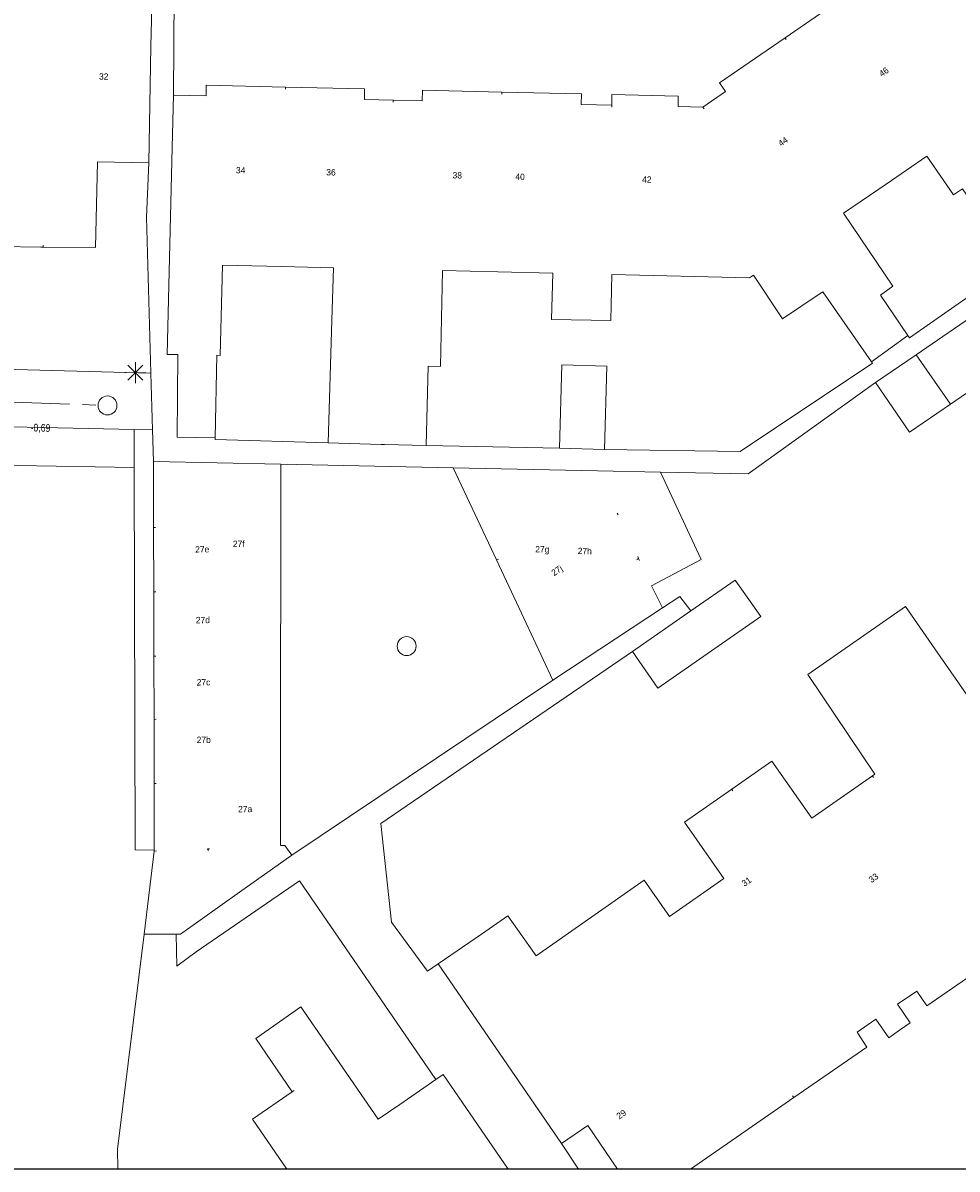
# Model space of a CAD drawing. Header units: millimetres. Extents: x 812 to 183790, y 13 to 580968.
# Tile 258 of 656: x 182884 to 182929, y 580301 to 580356. Entities that reach past the tile are written whole.
import ezdxf

# ---------------------------------------------------------------- set-up
doc = ezdxf.new("R2010")
doc.units = ezdxf.units.MM
doc.header["$LTSCALE"] = 5
for name, pattern in [('DGN1', [336.0003, 0, -336.0003]), ('DGN3', [672.0006, 448.0004, -224.0002]), ('PHANTOM2', [1.25, 0.625, -0.125, 0.125, -0.125, 0.125, -0.125])]:
    doc.linetypes.add(name, pattern=pattern)
for name, color, linetype, lineweight in [('000 BOB eind', 252, 'Continuous', 13), ('046 GEMENGD STELSEL', 252, 'PHANTOM2', 0), ('Grens overig bouwwerk IMGEO uitbreiding populatie', 7, 'Continuous', 0), ('Hek overige scheiding', 252, 'Continuous', 9), ('hoofdgebouw', 252, 'Continuous', 9), ('huisnummerreeks BGT', 252, 'Continuous', 9), ('inspectie- rioolput', 252, 'Continuous', 9), ('kant verharding', 252, 'Continuous', 9), ('lichtmast', 252, 'Continuous', 9), ('maaiveld', 6, 'Continuous', 0), ('sluitlijn', 252, 'DGN3', 9)]:
    doc.layers.add(name, color=color, linetype=linetype, lineweight=lineweight)
for name, color, linetype, lineweight, true_color in [('dakrand', 1, 'Continuous', 0, 0xff0000), ('dakrand bijgebouw', 1, 'Continuous', 0, 0xff0000), ('scheidingsmuur', 1, 'DGN1', 13, 0xff0000)]:
    doc.layers.add(name, color=color, linetype=linetype, lineweight=lineweight, true_color=true_color)
doc.styles.add('Arial Narrow', font='Arial Narrow.shx')
doc.styles.add('Styledgn000', font='dgn000.shx')

# ---------------------------------------------------------------- blocks, each defined once
blk = doc.blocks.new('LANTP1166')
at = {"layer": 'lichtmast', "color": 251, "linetype": 'Continuous', "lineweight": 0, "true_color": 0x696969}
for p, q in [((-0.5, 0), (0.5, 0.001)), ((0.354, -0.354), (-0.354, 0.354)), ((-0.354, -0.354), (0.354, 0.354)), ((0, -0.5), (0, 0.5))]:
    blk.add_line(p, q, dxfattribs=at)
blk = doc.blocks.new('RIOOLP1015')
at = {"layer": 'inspectie- rioolput', "color": 251, "linetype": 'Continuous', "lineweight": 0, "true_color": 0x696969}
blk.add_circle((0, 0), 0.9, dxfattribs=at)
blk = doc.blocks.new('RIOOLP1408')
at = {"layer": 'inspectie- rioolput', "color": 251, "linetype": 'Continuous', "lineweight": 0, "true_color": 0x696969}
blk.add_circle((0, 0), 0.9, dxfattribs=at)

msp = doc.modelspace()

# ---------------------------------------------------------------- linework, layer by layer
at = {"ltscale": 0.2}
msp.add_lwpolyline([(182314.708, 580966.07), (183589.202, 580966.07), (183589.202, 580301.164), (182314.708, 580301.164)], close=True, dxfattribs=at)
msp.add_lwpolyline([(182314.708, 580966.07), (183589.202, 580966.07), (183589.202, 580301.164), (182314.708, 580301.164)], close=True, dxfattribs=at)
msp.add_lwpolyline([(182314.708, 580966.07), (183589.202, 580966.07), (183589.202, 580301.164), (182314.708, 580301.164)], close=True, dxfattribs=at)
at = {"layer": '046 GEMENGD STELSEL', "flags": 128}
msp.add_lwpolyline([(182870.9, 580338.003), (182888.321, 580337.427)], dxfattribs=at)
at = {"layer": 'dakrand', "color": 251, "lineweight": 0, "true_color": 0x696969, "flags": 128}
for points in [[(182887.845, 580348.991), (182887.746, 580344.92), (182885.265, 580344.936)], [(182923.279, 580346.549), (182925.612, 580343.09), (182925.039, 580342.668), (182926.337, 580340.74)], [(182912.278, 580343.644), (182912.232, 580341.459), (182909.402, 580341.508), (182909.469, 580343.709)], [(182922.166, 580342.743), (182920.375, 580341.541), (182919.002, 580343.617)], [(182924.609, 580339.502), (182922.29, 580342.826), (182922.166, 580342.743)], [(182893.434, 580335.89), (182891.63, 580335.919), (182891.668, 580339.842), (182891.155, 580339.852)], [(182893.677, 580339.804), (182893.506, 580339.808), (182893.434, 580335.89)], [(182927.607, 580325.875), (182926.214, 580327.886), (182921.587, 580324.657), (182924.757, 580319.91)]]:
    msp.add_lwpolyline(points, dxfattribs=at)
at = {"layer": 'dakrand', "color": 251, "lineweight": 0, "true_color": 0x696969}
for points in [[(182885.265, 580344.936), (182885.149, 580344.937)], [(182898.804, 580335.643), (182898.972, 580341.469)], [(182926.337, 580340.74), (182924.609, 580339.502)], [(182901.313, 580335.57), (182898.804, 580335.643)], [(182895.362, 580307.363), (182897.507, 580308.871)]]:
    msp.add_lwpolyline(points, dxfattribs=at)
at = {"layer": 'dakrand bijgebouw', "color": 251, "lineweight": 0, "true_color": 0x696969}
for points in [[(182890.508, 580331.635), (182890.5, 580334.765)], [(182890.5, 580334.765), (182896.55, 580334.638)], [(182896.55, 580334.638), (182896.548, 580331.568)], [(182906.79, 580330.094), (182904.738, 580334.466)], [(182904.738, 580334.466), (182911.592, 580334.322)], [(182911.592, 580334.322), (182914.58, 580334.259)], [(182890.515, 580328.575), (182890.508, 580331.635)], [(182896.548, 580331.568), (182896.547, 580328.561)], [(182908.09, 580327.326), (182906.79, 580330.094)], [(182914.154, 580328.862), (182914.68, 580327.813)], [(182890.523, 580325.515), (182890.515, 580328.575)], [(182896.547, 580328.561), (182896.545, 580325.574)], [(182914.68, 580327.813), (182909.476, 580324.373)], [(182909.476, 580324.373), (182908.09, 580327.326)], [(182890.53, 580322.52), (182890.523, 580325.515)], [(182896.545, 580325.574), (182896.544, 580322.588)], [(182890.537, 580319.47), (182890.53, 580322.52)], [(182896.544, 580322.588), (182896.543, 580319.601)], [(182890.545, 580316.31), (182890.537, 580319.47)], [(182896.543, 580319.601), (182896.541, 580316.524)], [(182890.057, 580312.319), (182890.545, 580316.265)], [(182890.545, 580316.265), (182890.545, 580316.31)], [(182897.068, 580316.071), (182894.596, 580314.313)], [(182891.58, 580312.316), (182890.057, 580312.319)]]:
    msp.add_lwpolyline(points, dxfattribs=at)
at = {"layer": 'dakrand bijgebouw', "color": 251, "lineweight": 0, "true_color": 0x696969, "flags": 128}
for points in [[(182914.58, 580334.259), (182916.523, 580330.11), (182914.154, 580328.862)], [(182896.541, 580316.524), (182896.75, 580316.531), (182897.068, 580316.071)], [(182894.596, 580314.313), (182891.786, 580312.316), (182891.58, 580312.316)]]:
    msp.add_lwpolyline(points, dxfattribs=at)
at = {"layer": 'Grens overig bouwwerk IMGEO uitbreiding populatie', "color": 251, "lineweight": 0, "true_color": 0x696969}
for points in [[(182934.507, 580341.707), (182928.352, 580337.488)], [(182928.352, 580337.488), (182926.722, 580339.833)], [(182914.466, 580324.008), (182913.259, 580325.744)]]:
    msp.add_lwpolyline(points, dxfattribs=at)
at = {"layer": 'Grens overig bouwwerk IMGEO uitbreiding populatie', "color": 251, "lineweight": 0, "true_color": 0x696969, "flags": 128}
for points in [[(182909.786, 580335.394), (182909.896, 580339.358), (182912.03, 580339.299), (182911.92, 580335.335)], [(182928.352, 580337.488), (182926.411, 580336.157), (182924.796, 580338.513)], [(182916.027, 580327.669), (182918.135, 580329.136), (182919.343, 580327.401), (182914.466, 580324.008)]]:
    msp.add_lwpolyline(points, dxfattribs=at)
at = {"layer": 'Hek overige scheiding', "color": 251, "lineweight": 0, "true_color": 0x696969}
msp.add_lwpolyline([(182889.593, 580334.478), (182882.16, 580334.61)], dxfattribs=at)
at = {"layer": 'Hek overige scheiding', "color": 251, "lineweight": 0, "true_color": 0x696969, "flags": 128}
msp.add_lwpolyline([(182890.057, 580312.319), (182888.793, 580302.109), (182888.805, 580301.164)], dxfattribs=at)
at = {"layer": 'hoofdgebouw', "color": 251, "lineweight": 0, "true_color": 0x696969}
for points in [[(182890.45, 580356.98), (182890.38, 580354.49)], [(182890.38, 580354.49), (182890.277, 580348.946)], [(182891.4, 580349.67), (182891.46, 580352.16)], [(182891.155, 580339.852), (182891.4, 580349.67)], [(182890.277, 580348.946), (182887.845, 580348.991)], [(182925.297, 580347.932), (182923.279, 580346.549)], [(182909.469, 580343.709), (182906.863, 580343.769)], [(182901.478, 580335.566), (182901.313, 580335.57)], [(182903.463, 580335.52), (182901.478, 580335.566)], [(182924.757, 580319.91), (182924.648, 580319.834)], [(182906.09, 580312.32), (182904.03, 580310.91)], [(182904.03, 580310.91), (182909.88, 580302.38)], [(182895.362, 580307.363), (182897.097, 580304.836)], [(182903.922, 580305.411), (182902.2, 580304.23)]]:
    msp.add_lwpolyline(points, dxfattribs=at)
at = {"layer": 'hoofdgebouw', "color": 251, "lineweight": 0, "true_color": 0x696969, "flags": 128}
for points in [[(182920.501, 580354.885), (182923.61, 580357.03), (182923.9, 580356.62), (182925.035, 580357.405)], [(182916.6, 580351.59), (182917.67, 580352.33), (182917.39, 580352.74), (182920.501, 580354.885)], [(182891.46, 580352.16), (182893, 580352.13), (182893.01, 580352.63), (182896.77, 580352.545)], [(182896.77, 580352.545), (182900.53, 580352.46), (182900.52, 580351.96), (182901.895, 580351.925)], [(182901.895, 580351.925), (182903.27, 580351.89), (182903.28, 580352.39), (182907.055, 580352.305)], [(182907.055, 580352.305), (182910.83, 580352.22), (182910.82, 580351.72), (182912.27, 580351.69)], [(182912.27, 580351.69), (182912.28, 580352.19), (182915.43, 580352.12), (182915.42, 580351.62), (182916.6, 580351.59)], [(182885.149, 580344.937), (182883.19, 580344.973), (182883.268, 580349.154), (182880.972, 580349.197)], [(182931.391, 580344.118), (182928.926, 580347.714), (182928.498, 580347.42), (182927.236, 580349.261), (182925.297, 580347.932)], [(182896.578, 580344.02), (182893.784, 580344.09), (182893.677, 580339.804)], [(182898.972, 580341.469), (182899.062, 580343.958), (182896.578, 580344.02)], [(182906.863, 580343.769), (182904.236, 580343.83), (182904.13, 580339.276), (182903.551, 580339.29), (182903.463, 580335.52)], [(182919.002, 580343.617), (182918.819, 580343.492), (182912.278, 580343.644)], [(182927.607, 580325.875), (182929.501, 580323.169), (182929.578, 580323.223)], [(182924.648, 580319.834), (182921.772, 580317.821), (182919.871, 580320.537), (182917.969, 580319.205)], [(182917.969, 580319.205), (182915.723, 580317.633), (182917.593, 580314.961), (182915.016, 580313.156)], [(182915.016, 580313.156), (182913.808, 580314.881), (182908.676, 580311.288), (182907.34, 580313.195), (182906.09, 580312.32)], [(182925.94, 580307.755), (182926.45, 580308.11), (182925.84, 580308.99), (182926.76, 580309.62), (182927.24, 580308.92), (182930.59, 580311.235)], [(182897.507, 580308.871), (182901.176, 580303.527), (182902.2, 580304.23)], [(182920.917, 580304.558), (182924.38, 580306.95), (182923.92, 580307.66), (182924.82, 580308.28), (182925.43, 580307.4), (182925.94, 580307.755)], [(182907.348, 580301.164), (182904.27, 580305.65), (182903.922, 580305.411)], [(182897.097, 580304.836), (182895.209, 580303.54), (182896.839, 580301.164)], [(182916.003, 580301.164), (182920.917, 580304.558)], [(182909.88, 580302.38), (182911.13, 580303.23), (182912.541, 580301.164)]]:
    msp.add_lwpolyline(points, dxfattribs=at)
at = {"layer": 'kant verharding', "color": 251, "lineweight": 0, "true_color": 0x696969, "flags": 128}
for points in [[(182891.46, 580352.16), (182891.492, 580356.911), (182900.026, 580356.595), (182911.511, 580356.475), (182912.034, 580356.538), (182913.702, 580356.738), (182915.182, 580357.066), (182916.614, 580357.496), (182918.255, 580358.227), (182920.055, 580359.31), (182931.018, 580366.947)], [(182851.116, 580340.008), (182865.761, 580339.617), (182890.38, 580338.961), (182890.168, 580346.363), (182890.277, 580348.946)], [(182926.337, 580340.74), (182926.405, 580340.639), (182931.391, 580344.118)], [(182924.609, 580339.502), (182924.652, 580339.44), (182918.364, 580335.246), (182911.92, 580335.335)], [(182924.796, 580338.513), (182918.75, 580334.171), (182914.58, 580334.259)], [(182871.318, 580320.058), (182871.44, 580322.81), (182870.011, 580322.763), (182870.104, 580328.607), (182870.565, 580328.854), (182871.6, 580328.72), (182871.69, 580335.697), (182871.902, 580336.253), (182872.211, 580336.502), (182872.772, 580336.646), (182874.341, 580336.612), (182889.589, 580336.28), (182889.593, 580334.478), (182889.631, 580316.327), (182890.545, 580316.31)], [(182893.434, 580335.89), (182893.433, 580335.812), (182898.804, 580335.643)], [(182914.68, 580327.813), (182915.504, 580328.357), (182916.027, 580327.669)], [(182913.259, 580325.744), (182901.295, 580317.577), (182901.814, 580312.89), (182903.523, 580310.563), (182904.03, 580310.91)], [(182891.58, 580312.316), (182891.607, 580310.799), (182892.533, 580311.484), (182897.443, 580314.854), (182899.659, 580311.626), (182903.922, 580305.411)]]:
    msp.add_lwpolyline(points, dxfattribs=at)
at = {"layer": 'kant verharding', "color": 251, "lineweight": 0, "true_color": 0x696969}
for points in [[(182890.5, 580334.765), (182890.457, 580336.261), (182890.38, 580338.961)], [(182903.463, 580335.52), (182909.786, 580335.394)], [(182904.738, 580334.466), (182896.55, 580334.638)], [(182897.068, 580316.071), (182909.476, 580324.373)], [(182910.693, 580301.164), (182909.88, 580302.38)]]:
    msp.add_lwpolyline(points, dxfattribs=at)
at = {"layer": 'maaiveld', "color": 251, "lineweight": 0, "true_color": 0x696969}
for points in [[(182926.722, 580339.833), (182932.901, 580344.069)], [(182924.796, 580338.513), (182926.722, 580339.833)], [(182911.92, 580335.335), (182909.786, 580335.394)], [(182913.259, 580325.744), (182916.027, 580327.669)]]:
    msp.add_lwpolyline(points, dxfattribs=at)
at = {"layer": 'scheidingsmuur', "color": 251, "lineweight": 0, "ltscale": 0.1, "true_color": 0x696969}
for points in [[(182925.035, 580357.405), (182933.314, 580345.436)], [(182885.265, 580344.936), (182885.484, 580356.615)], [(182920.501, 580354.885), (182925.297, 580347.932)], [(182896.77, 580352.545), (182896.578, 580344.02)], [(182907.055, 580352.305), (182906.863, 580343.769)], [(182901.895, 580351.925), (182901.478, 580335.566)], [(182916.6, 580351.59), (182922.166, 580342.743)], [(182912.576, 580332.225), (182911.592, 580334.322)], [(182906.79, 580330.094), (182912.576, 580332.225)], [(182913.548, 580330.155), (182912.576, 580332.225)], [(182890.508, 580331.635), (182896.548, 580331.568)], [(182913.548, 580330.155), (182908.09, 580327.326)], [(182913.548, 580330.155), (182914.154, 580328.862)], [(182890.515, 580328.575), (182896.547, 580328.561)], [(182890.523, 580325.515), (182896.545, 580325.574)], [(182890.53, 580322.52), (182896.544, 580322.588)], [(182890.537, 580319.47), (182896.543, 580319.601)], [(182924.648, 580319.834), (182930.59, 580311.235)], [(182917.969, 580319.205), (182925.94, 580307.755)], [(182890.545, 580316.265), (182893.066, 580316.374)], [(182893.066, 580316.374), (182896.541, 580316.524)], [(182893.066, 580316.374), (182894.596, 580314.313)]]:
    msp.add_lwpolyline(points, dxfattribs=at)
at = {"layer": 'scheidingsmuur', "color": 251, "lineweight": 0, "ltscale": 0.1, "true_color": 0x696969, "flags": 128}
for points in [[(182912.27, 580351.69), (182912.103, 580343.648), (182912.278, 580343.644)], [(182920.917, 580304.558), (182914.991, 580313.139), (182915.016, 580313.156)], [(182897.097, 580304.836), (182897.45, 580305.077), (182900.119, 580301.164)]]:
    msp.add_lwpolyline(points, dxfattribs=at)
at = {"layer": 'sluitlijn', "color": 251, "lineweight": 0, "true_color": 0x696969}
msp.add_lwpolyline([(182889.589, 580336.28), (182890.457, 580336.261)], dxfattribs=at)

# ---------------------------------------------------------------- block references
at = {"color": 251, "linetype": 'Continuous', "lineweight": 0, "true_color": 0x696969}
msp.add_blockref('LANTP1166', (182889.643, 580338.982), dxfattribs=at)
at = {"color": 251, "linetype": 'Continuous', "lineweight": 0, "true_color": 0x696969, "xscale": 0.5, "yscale": 0.5}
for name, p in [('RIOOLP1408', (182888.321, 580337.427)), ('RIOOLP1015', (182902.53, 580326))]:
    msp.add_blockref(name, p, dxfattribs=at)

# ---------------------------------------------------------------- texts
at = {"layer": '000 BOB eind', "insert": (182885.138, 580336.332), "char_height": 0.36, "attachment_point": 5, "rotation": 358.2811, "line_spacing_factor": 0.6, "style": 'Arial Narrow'}
msp.add_mtext('-0,69', dxfattribs=at)
at = {"layer": 'huisnummerreeks BGT', "color": 251, "linetype": 'Continuous', "lineweight": 0, "true_color": 0x696969, "char_height": 0.3, "attachment_point": 5, "line_spacing_factor": 0.8, "style": 'Styledgn000'}
for s, insert, rotation in [('{\\C251;32}', (182888.142, 580353.042), 358.4), ('{\\C251;46}', (182925.195, 580353.263), 34.6), ('{\\C251;44}', (182920.401, 580349.958), 34.6), ('{\\C251;34}', (182894.646, 580348.592), 358.7), ('{\\C251;36}', (182898.936, 580348.495), 358.7), ('{\\C251;38}', (182904.933, 580348.352), 358.7), ('{\\C251;40}', (182907.916, 580348.285), 358.7), ('{\\C251;42}', (182913.937, 580348.152), 358.7), ('{\\C251;27f}', (182894.556, 580330.856), 359.5), ('{\\C251;27e}', (182892.82, 580330.593), 0.5), ('{\\C251;27g}', (182908.972, 580330.55), 358.9), ('{\\C251;27h}', (182910.988, 580330.512), 358.9), ('{\\C251;27j}', (182909.691, 580329.549), 34.2), ('{\\C251;27d}', (182892.851, 580327.234), 0.5), ('{\\C251;27c}', (182892.881, 580324.277), 0.5), ('{\\C251;27b}', (182892.891, 580321.545), 0.5), ('{\\C251;27a}', (182894.859, 580318.26), 0.4), ('{\\C251;31}', (182918.67, 580314.813), 35), ('{\\C251;33}', (182924.702, 580314.989), 35), ('{\\C251;29}', (182912.725, 580303.763), 34.6)]:
    msp.add_mtext(s, dxfattribs=dict(at, insert=insert, rotation=rotation))

doc.saveas('drawing.dxf')
